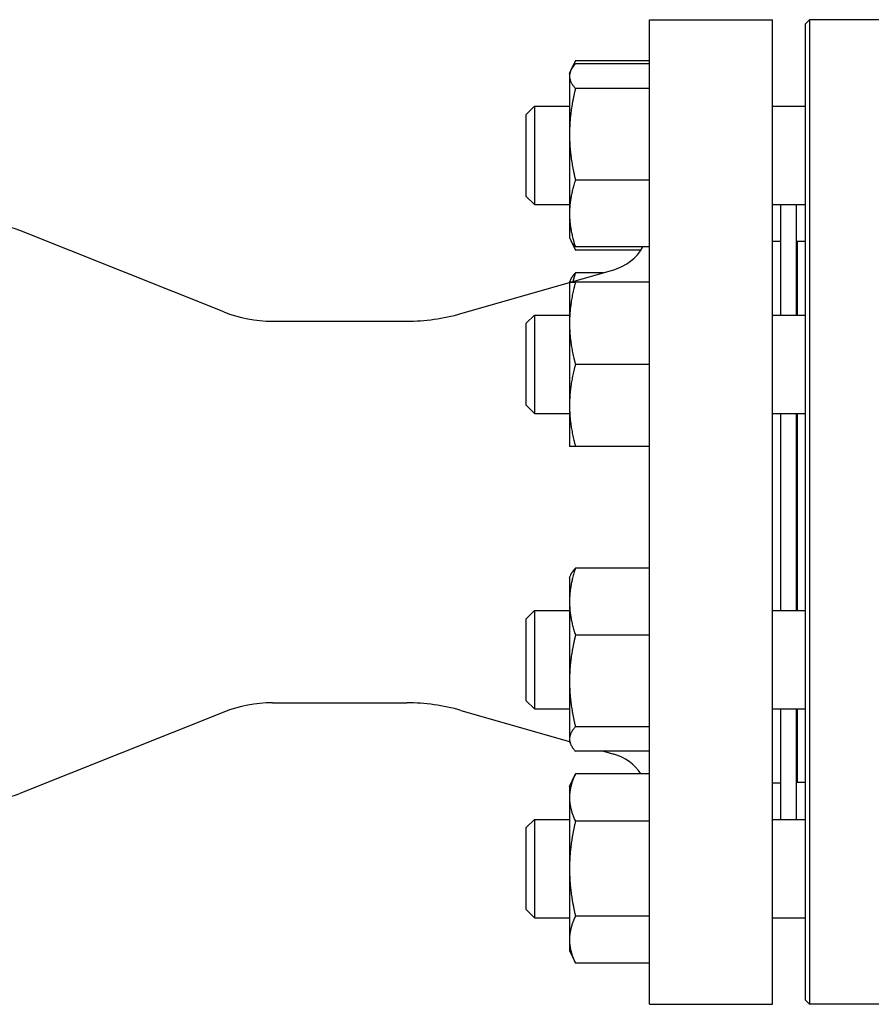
# Model space of a CAD drawing. Header units: inches. Extents: x 24 to 1128, y -69 to 748.
# Tile 489 of 656: x 565.36 to 571.85, y 425.23 to 432.73. Entities that reach past the tile are written whole.
import ezdxf

# ---------------------------------------------------------------- set-up
doc = ezdxf.new("R2010")
doc.units = ezdxf.units.IN
doc.header["$LTSCALE"] = 32
doc.header["$MEASUREMENT"] = 0
doc.layers.add('Visible (ANSI)', color=7, linetype='Continuous', lineweight=30)

msp = doc.modelspace()

# ---------------------------------------------------------------- linework, layer by layer
at = {"layer": 'Visible (ANSI)'}
for p, q in [((570.15563, 425.23367), (570.15563, 432.73367)), ((570.15563, 432.73367), (571.09313, 432.73367)), ((571.09313, 425.23367), (571.09313, 432.73367)), ((571.34313, 432.70242), (571.37438, 432.73367)), ((571.34313, 425.26492), (571.34313, 432.70242)), ((571.37438, 432.73367), (571.37438, 425.23367)), ((572.28063, 432.73367), (571.37438, 432.73367)), ((569.55749, 432.34708), (569.59205, 432.4212)), ((570.15563, 432.42156), (569.59222, 432.42156)), ((570.15563, 432.39714), (569.59222, 432.39714)), ((569.54713, 432.32488), (569.55749, 432.34708)), ((569.54713, 432.32488), (569.54713, 432.30344)), ((569.54713, 432.30344), (569.54713, 431.86111)), ((570.15563, 432.20974), (569.59222, 432.20974)), ((569.21813, 432.01238), (569.28063, 432.07488)), ((569.21813, 431.38738), (569.21813, 432.01238)), ((569.28063, 432.07488), (569.28063, 431.32488)), ((569.28063, 432.07488), (569.54713, 432.07488)), ((571.09313, 432.07488), (571.34313, 432.07488)), ((569.54713, 431.86111), (569.54713, 431.25754)), ((570.15563, 431.51247), (569.59222, 431.51247)), ((569.21813, 431.38738), (569.28063, 431.32488)), ((569.28063, 431.32488), (569.54713, 431.32488)), ((569.54713, 431.25754), (569.54713, 431.07488)), ((571.09313, 431.32488), (571.34313, 431.32488)), ((571.15563, 430.48376), (571.15563, 431.32488)), ((571.27563, 430.48376), (571.27563, 431.32488)), ((566.91486, 430.50771), (565.36055, 431.1271)), ((569.54713, 431.07488), (569.55749, 431.05267)), ((569.55749, 431.05267), (569.59205, 430.97855)), ((571.09313, 431.04617), (571.15563, 431.04617)), ((571.28063, 431.04367), (571.28063, 430.48376)), ((571.34313, 431.04367), (571.28063, 431.04367)), ((570.15563, 431.00261), (569.59222, 431.00261)), ((570.0909, 430.97819), (569.59222, 430.97819)), ((571.27563, 430.92367), (571.28063, 430.92367)), ((569.55464, 430.73388), (569.884, 430.82832)), ((569.80506, 430.80569), (569.59222, 430.80569)), ((568.72078, 430.49478), (569.54713, 430.73173)), ((569.54713, 430.73376), (569.55734, 430.75565)), ((569.54713, 430.73376), (569.54713, 430.42078)), ((570.15563, 430.73408), (569.59222, 430.73408)), ((570.15563, 430.73344), (569.59222, 430.73344)), ((567.28504, 430.43667), (568.30732, 430.43667)), ((569.21813, 430.42126), (569.28063, 430.48376)), ((569.28063, 430.48376), (569.28063, 429.73376)), ((569.28063, 430.48376), (569.54713, 430.48376)), ((571.09313, 430.48376), (571.34313, 430.48376)), ((569.21813, 429.79626), (569.21813, 430.42126)), ((569.54713, 430.42078), (569.54713, 429.79578)), ((570.15563, 430.10812), (569.59222, 430.10812)), ((569.21813, 429.79626), (569.28063, 429.73376)), ((569.54713, 429.79578), (569.54713, 429.48376)), ((569.28063, 429.73376), (569.54713, 429.73376)), ((571.09313, 429.73376), (571.34313, 429.73376)), ((571.15563, 428.23358), (571.15563, 429.73376)), ((571.27563, 428.23358), (571.27563, 429.73376)), ((571.28063, 429.73376), (571.28063, 428.23358)), ((570.15563, 429.48344), (569.59222, 429.48344)), ((570.15563, 428.55551), (569.59222, 428.55551)), ((569.54713, 428.48358), (569.55734, 428.50548)), ((569.54713, 428.48358), (569.54713, 428.30013)), ((569.54713, 428.30013), (569.54713, 427.69629)), ((569.21813, 428.17108), (569.28063, 428.23358)), ((569.28063, 428.23358), (569.28063, 427.48358)), ((569.28063, 428.23358), (569.54713, 428.23358)), ((571.09313, 428.23358), (571.34313, 428.23358)), ((569.21813, 427.54608), (569.21813, 428.17108)), ((570.15563, 428.04475), (569.59222, 428.04475)), ((569.54713, 427.69629), (569.54713, 427.25473)), ((567.28504, 427.53067), (568.30732, 427.53067)), ((569.21813, 427.54608), (569.28063, 427.48358)), ((566.91486, 427.45963), (565.36055, 426.84023)), ((568.72078, 427.47256), (569.54713, 427.23561)), ((569.28063, 427.48358), (569.54713, 427.48358)), ((571.09313, 427.48358), (571.34313, 427.48358)), ((571.15563, 426.64246), (571.15563, 427.48358)), ((571.27563, 426.64246), (571.27563, 427.48358)), ((571.28063, 427.48358), (571.28063, 426.92367)), ((570.15563, 427.34782), (569.59222, 427.34782)), ((569.54713, 427.25473), (569.54713, 427.23358)), ((569.54713, 427.23358), (569.55734, 427.21168)), ((570.15563, 427.16165), (569.59222, 427.16165)), ((569.80506, 427.16165), (569.884, 427.13901)), ((569.54713, 426.89246), (569.59205, 426.98879)), ((570.15563, 426.98915), (569.59222, 426.98915)), ((571.27563, 427.04367), (571.28063, 427.04367)), ((571.09313, 426.92117), (571.15563, 426.92117)), ((571.34313, 426.92367), (571.28063, 426.92367)), ((569.54713, 426.89246), (569.54713, 426.80845)), ((569.54713, 426.80845), (569.54713, 426.26691)), ((569.21813, 426.57996), (569.28063, 426.64246)), ((569.28063, 426.64246), (569.28063, 425.89246)), ((569.28063, 426.64246), (569.54713, 426.64246)), ((570.15563, 426.62776), (569.59222, 426.62776)), ((571.09313, 426.64246), (571.34313, 426.64246)), ((569.21813, 425.95496), (569.21813, 426.57996)), ((569.54713, 426.26691), (569.54713, 425.72592)), ((569.21813, 425.95496), (569.28063, 425.89246)), ((569.28063, 425.89246), (569.54713, 425.89246)), ((570.15563, 425.90607), (569.59222, 425.90607)), ((571.09313, 425.89246), (571.34313, 425.89246)), ((569.54713, 425.72592), (569.54713, 425.64246)), ((569.54713, 425.64246), (569.59205, 425.54614)), ((570.15563, 425.54578), (569.59222, 425.54578)), ((571.34313, 425.26492), (571.37438, 425.23367)), ((570.15563, 425.23367), (571.09313, 425.23367)), ((572.28063, 425.23367), (571.37438, 425.23367))]:
    msp.add_line(p, q, dxfattribs=at)
for centre, radius, start, end in [((564.80527, 429.73367), 1.5, 68.272718, 90), ((569.78063, 431.1888), 0.375, 286, 330.231967), ((567.28504, 431.43667), 1, 248.272718, 270), ((568.30732, 431.93667), 1.5, 270, 286), ((567.28504, 426.53067), 1, 90, 111.727282), ((568.30732, 426.03067), 1.5, 74, 90), ((569.78063, 426.77854), 0.375, 34.16838, 74), ((564.80527, 428.23367), 1.5, 270, 291.727282)]:
    msp.add_arc(centre, radius, start, end, dxfattribs=at)
for points, weights in [([(569.59222, 432.39714), (569.54713, 432.34692), (569.54713, 432.30344)], [1, 1.0379548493, 1]), ([(569.59222, 432.42156), (569.58003, 432.39538), (569.57126, 432.37083)], [1, 1.00998587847, 1.01471720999]), ([(569.59205, 432.4212), (569.59213, 432.42138), (569.59222, 432.42156)], [1.00013849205, 1.00006937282, 1]), ([(569.54713, 432.30344), (569.54713, 432.25995), (569.59222, 432.20974)], [1, 1.0379548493, 1]), ([(569.59222, 432.20974), (569.54713, 432.02291), (569.54713, 431.86111)], [1, 1.0379548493, 1]), ([(569.54713, 431.86111), (569.54713, 431.69931), (569.59222, 431.51247)], [1, 1.0379548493, 1]), ([(569.59222, 431.51247), (569.54713, 431.37586), (569.54713, 431.25754)], [1, 1.0379548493, 1]), ([(569.54713, 431.25754), (569.54713, 431.13923), (569.59222, 431.00261)], [1, 1.0379548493, 1]), ([(569.59222, 431.00261), (569.56852, 431.02901), (569.55749, 431.05267)], [1, 1.01959616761, 1.01895725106]), ([(569.57115, 431.02909), (569.57995, 431.00446), (569.59222, 430.97819)], [1.01477953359, 1.01005189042, 1]), ([(569.55734, 430.75565), (569.56837, 430.77931), (569.59222, 430.80569)], [1.01894813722, 1.01972294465, 1]), ([(569.59222, 430.80569), (569.58091, 430.77135), (569.57255, 430.73902)], [1, 1.00926034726, 1.01400195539]), ([(569.59222, 430.73408), (569.54713, 430.73391), (569.54713, 430.73376)], [1, 1.0379548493, 1]), ([(569.54713, 430.73376), (569.54713, 430.73361), (569.59222, 430.73344)], [1, 1.0379548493, 1]), ([(569.59222, 430.73344), (569.54713, 430.56589), (569.54713, 430.42078)], [1, 1.0379548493, 1]), ([(569.54713, 430.42078), (569.54713, 430.27568), (569.59222, 430.10812)], [1, 1.0379548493, 1]), ([(569.59222, 430.10812), (569.54713, 429.94074), (569.54713, 429.79578)], [1, 1.0379548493, 1]), ([(569.54713, 429.79578), (569.54713, 429.65082), (569.59222, 429.48344)], [1, 1.0379548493, 1]), ([(569.59222, 429.48344), (569.5472, 429.48361), (569.54713, 429.48376)], [1, 1.03789475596, 1.00011999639]), ([(569.59222, 428.55551), (569.54713, 428.41865), (569.54713, 428.30013)], [1, 1.0379548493, 1]), ([(569.55734, 428.50548), (569.56837, 428.52913), (569.59222, 428.55551)], [1.01894813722, 1.01972294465, 1]), ([(569.54713, 428.30013), (569.54713, 428.18161), (569.59222, 428.04475)], [1, 1.0379548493, 1]), ([(569.59222, 428.04475), (569.54713, 427.85801), (569.54713, 427.69629)], [1, 1.0379548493, 1]), ([(569.54713, 427.69629), (569.54713, 427.53456), (569.59222, 427.34782)], [1, 1.0379548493, 1]), ([(569.59222, 427.34782), (569.54713, 427.29794), (569.54713, 427.25473)], [1, 1.0379548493, 1]), ([(569.54713, 427.25473), (569.54713, 427.21153), (569.59222, 427.16165)], [1, 1.0379548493, 1]), ([(569.59222, 426.98915), (569.54713, 426.89232), (569.54713, 426.80845)], [1, 1.0379548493, 1]), ([(569.59205, 426.98879), (569.59213, 426.98897), (569.59222, 426.98915)], [1.00013849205, 1.00006937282, 1]), ([(569.54713, 426.80845), (569.54713, 426.72459), (569.59222, 426.62776)], [1, 1.0379548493, 1]), ([(569.59222, 426.62776), (569.54713, 426.43438), (569.54713, 426.26691)], [1, 1.0379548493, 1]), ([(569.54713, 426.26691), (569.54713, 426.09945), (569.59222, 425.90607)], [1, 1.0379548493, 1]), ([(569.59222, 425.90607), (569.54713, 425.80953), (569.54713, 425.72592)], [1, 1.0379548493, 1]), ([(569.54713, 425.72592), (569.54713, 425.64232), (569.59222, 425.54578)], [1, 1.0379548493, 1])]:
    msp.add_rational_spline(points, weights, degree=2, dxfattribs=at)

doc.saveas('drawing.dxf')
